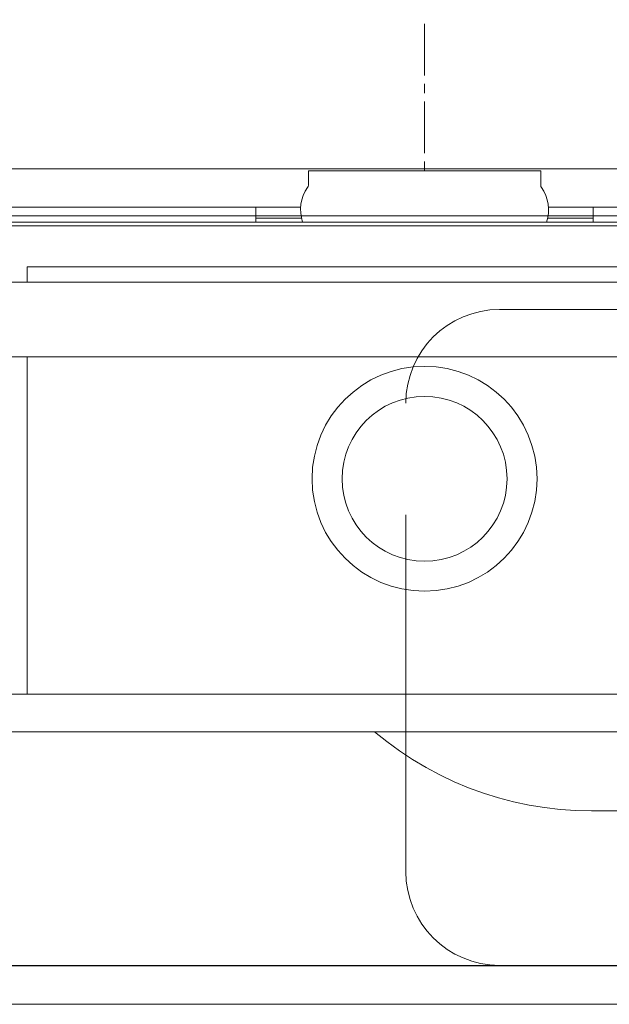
# Model space of a CAD drawing. Header units: millimetres. Extents: x 28291 to 177760, y -399809 to -170937.
# Tile 755 of 905: x 73927 to 73942, y -194641 to -194614. Entities that reach past the tile are written whole.
import ezdxf

# ---------------------------------------------------------------- set-up
doc = ezdxf.new("R2010")
doc.units = ezdxf.units.MM
doc.linetypes.add('DASHDOT', pattern=[25.4, 12.7, -6.35, 0, -6.35])
doc.linetypes.add('HIDDEN2', pattern=[4.7625, 3.175, -1.5875])
doc.layers.get('0').update_dxf_attribs({"lineweight": 0})
doc.layers.add('!! 0_ Istn-okna - wymienione', color=9, linetype='Continuous', lineweight=13, true_color=0x808080)
doc.layers.add('!! 2 ZABUDOWA GK-MDF', color=7, linetype='Continuous', lineweight=13, true_color=0x7a7a7a)
for name, color, linetype, lineweight in [('!! 0_ Istn-sciany', 3, 'Continuous', 30), ('!! 0_Osie', 1, 'DASHDOT', 13), ('0-osie-liniA', 14, 'DASHDOT', 5)]:
    doc.layers.add(name, color=color, linetype=linetype, lineweight=lineweight)
doc.layers.add('!! 2_WYBURZENIA DO REMONTU', color=7, linetype='Continuous', lineweight=0, true_color=0x4d4d4d, plot=False)
doc.layers.add('!!_@ wypos sanit nd', color=7, linetype='Continuous', lineweight=0, plot=False)
doc.styles.add('TXT', font='simplex.shx')
doc.dimstyles.new('DIM50', dxfattribs={"dimscale": 5, "dimtxt": 2.5, "dimasz": 1.5, "dimexe": 0, "dimexo": 0, "dimgap": 0.5, "dimtad": 1, "dimdec": 4, "dimrnd": 0.5, "dimdsep": 46, "dimtxsty": 'TXT', "dimblk1": 'TICK1', "dimblk2": 'TICK1', "dimsah": 1, "dimcen": 0, "dimse1": 1, "dimse2": 1, "dimclrd": 1, "dimclre": 7, "dimclrt": 9, "dimadec": 0, "dimazin": 0, "dimtfac": 1, "dimtdec": 4, "dimtmove": 2, "dimatfit": 3, "dimldrblk": 'TICK1', "dimfxl": 1, "dimtolj": 1, "dimarcsym": 0})

# ---------------------------------------------------------------- blocks, each defined once
blk = doc.blocks.new('A$Cff2eaf8b')
for points in [[(-0.18941, 0.08863), (-0.04454, 0.08863), (-0.04035, 0.08853), (-0.03617, 0.08824), (-0.032, 0.08775), (-0.02786, 0.08707), (-0.02376, 0.08619), (-0.0197, 0.08513), (-0.0157, 0.08388), (-0.01176, 0.08244), (-0.00789, 0.08082), (-0.0041, 0.07902), (-0.0004, 0.07705), (0.0032, 0.0749), (0.0067, 0.0726), (0.01009, 0.07012), (0.01337, 0.0675)], [(0.16493, 0.0675), (-0.16477, 0.0675)], [(-0.11847, -0.0325), (-0.11847, 0.0575), (0.11153, 0.0575), (0.11153, -0.0325)], [(0.10602, 0.0575), (0.10602, -0.0325)], [(-0.16, -0.0355), (-0.16, -0.0325), (0.16, -0.0325), (0.16, -0.0355)], [(0.16, -0.0555), (0.157, -0.0525), (0.16, -0.0525), (-0.16, -0.0525), (-0.157, -0.0525), (-0.16, -0.0555)], [(0.10602, -0.0525), (0.10602, -0.05658), (-0.11847, -0.05658)], [(-0.03305, -0.0725), (-0.16, -0.0725), (-0.16, -0.0695)], [(-0.045, -0.0725), (-0.045, -0.0685)], [(-0.045, -0.0695), (-0.03283, -0.0695)], [(0.03283, -0.0695), (0.045, -0.0695)], [(0.16, -0.0695), (0.16, -0.0725), (0.03305, -0.0725)], [(0.045, -0.0685), (0.045, -0.0725)]]:
    blk.add_lwpolyline(points)
blk.add_lwpolyline([(-0.11847, -0.0685), (0.11153, -0.0685), (0.11153, -0.0675), (-0.11847, -0.0675)], close=True)
blk.add_lwpolyline([(-0.04, -0.0685), (-0.03255, -0.0685, 0.236962), (-0.03118, -0.07775, -0.154353), (-0.031, -0.07832), (-0.031, -0.08218), (0.031, -0.08218), (0.031, -0.07832, -0.154353), (0.03118, -0.07775, 0.236962), (0.03255, -0.0685), (0.04, -0.0685)], format="xyb")
for radius in [0.03, 0.022]:
    blk.add_circle((0, 0), radius)
blk = doc.blocks.new('A$C6ce7c513')
at = {"lineweight": 0}
for points in [[(0, 0), (0, -0.00246)], [(-0.17548, -0.00049), (0.17547, -0.00049)], [(0, -0.00469), (0, -0.0185)], [(0, -0.02072), (0, -0.02318)], [(0, -0.0254), (0, -0.03921)]]:
    blk.add_lwpolyline(points, dxfattribs=at)
blk = doc.blocks.new('BLOK OSI')
at = {"layer": '0-osie-liniA', "ltscale": 5}
blk.add_lwpolyline([(48639.25763, -194702.0883), (55442.2848, -194702.0883)], dxfattribs=at)
blk = doc.blocks.new('TICK1')
at = {"color": 0}
for p, q in [((0, -1.4), (0, 1.4)), ((0, 0), (-1, 0))]:
    blk.add_line(p, q, dxfattribs=at)
at = {"color": 2}
blk.add_line((-1, -1), (1, 1), dxfattribs=at)
blk = doc.blocks.new('*D1913')
at = {"layer": '!! 0_ Istn-okna - wymienione', "color": 1, "lineweight": -2, "transparency": 16777216}
blk.add_line((73777.923, -194606.38), (74084.923, -194606.38), dxfattribs=at)
at = {"layer": 'DEFPOINTS', "color": 0, "transparency": 16777216}
for p in [(74092.423, -194606.38), (73770.423, -194639.588), (74092.423, -194639.588)]:
    blk.add_point(p, dxfattribs=at)
at = {"layer": '!! 0_ Istn-okna - wymienione', "color": 1, "lineweight": -2, "transparency": 16777216, "xscale": 7.5, "yscale": 7.5, "zscale": 7.5, "rotation": 180}
blk.add_blockref('TICK1', (73770.423, -194606.38), dxfattribs=at)
at = {"layer": '!! 0_ Istn-okna - wymienione', "color": 1, "lineweight": -2, "transparency": 16777216, "xscale": 7.5, "yscale": 7.5, "zscale": 7.5}
blk.add_blockref('TICK1', (74092.423, -194606.38), dxfattribs=at)
at = {"layer": '!! 0_ Istn-okna - wymienione', "color": 9, "transparency": 16777216, "insert": (73931.423, -194597.63), "char_height": 12.5, "attachment_point": 5, "style": 'TXT'}
blk.add_mtext('\\A1;322', dxfattribs=at)

msp = doc.modelspace()

# ---------------------------------------------------------------- linework, layer by layer
at = {"layer": '!! 0_ Istn-sciany'}
msp.add_lwpolyline([(73814.42327, -194639.5883), (74092.42327, -194639.5883)], dxfattribs=at)
at = {"layer": '!! 2 ZABUDOWA GK-MDF'}
for points in [[(73782.42327, -194618.3383), (74092.42327, -194618.3383)], [(73782.42327, -194619.5883), (74092.42327, -194619.5883)]]:
    msp.add_lwpolyline(points, dxfattribs=at)
at = {"layer": '!! 2_WYBURZENIA DO REMONTU', "linetype": 'HIDDEN2', "ltscale": 3}
for p, q in [((73939.42327, -194622.0883), (73979.42327, -194622.0883)), ((73936.92327, -194637.0883), (73936.92327, -194624.5883)), ((73979.42327, -194639.5883), (73939.42327, -194639.5883))]:
    msp.add_line(p, q, dxfattribs=at)
for centre, start, end in [((73939.42327, -194624.5883), 90, 180), ((73939.42327, -194637.0883), 180, 270)]:
    msp.add_arc(centre, 2.5, start, end, dxfattribs=at)
msp.add_lwpolyline([(73887.42327, -194619.5883), (73987.42327, -194619.5883)])

# ---------------------------------------------------------------- block references
at = {"layer": '!! 0_ Istn-okna - wymienione', "xscale": 100, "yscale": 100, "zscale": 100, "rotation": 180}
msp.add_blockref('A$C6ce7c513', (73937.4231, -194618.3873), dxfattribs=at)
at = {"layer": '!! 0_Osie'}
msp.add_blockref('BLOK OSI', (22443.71185, 61.46017), dxfattribs=at)
at = {"layer": '!!_@ wypos sanit nd', "xscale": 100, "yscale": 100, "zscale": 100, "rotation": 180}
msp.add_blockref('A$Cff2eaf8b', (73937.4231, -194626.6053), dxfattribs=at)

# ---------------------------------------------------------------- dimensions: what is measured, and where the dimension line sits
at = {"layer": '!! 0_ Istn-okna - wymienione'}
dim = msp.add_linear_dim(base=(74092.42327, -194606.38034), p1=(73770.42327, -194639.5883), p2=(74092.42327, -194639.5883), dimstyle='DIM50', dxfattribs=at)
dim.commit()
dim.dimension.update_dxf_attribs({"geometry": '*D1913', "text_midpoint": (73931.42327, -194597.63034)})

doc.saveas('drawing.dxf')
